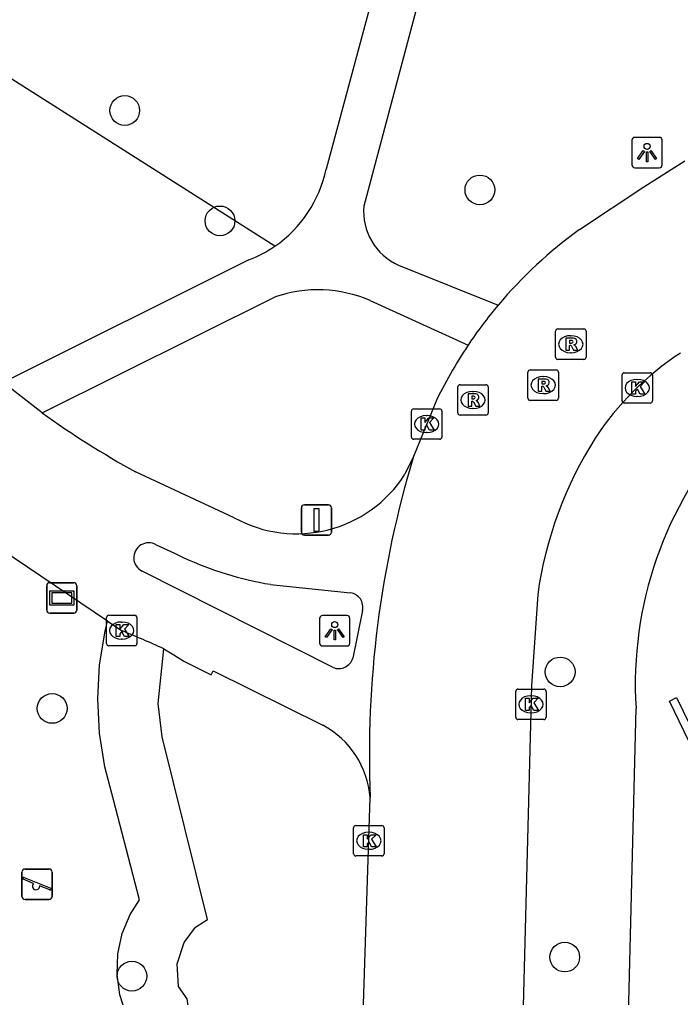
# Model space of a CAD drawing. Extents: x 157793 to 159380, y 380882 to 382313.
# Drawn here: x 158556.02 to 158577.73, y 381752.16 to 381784.29 of the extents above; entities that cross this region are included whole.
import ezdxf

# ---------------------------------------------------------------- set-up
doc = ezdxf.new("R2010")
doc.units = 0
for name, color, linetype in [('IMGEO_Boom', 7, 'Continuous'), ('IMGEO_Fietspad_gesloten', 7, 'Continuous'), ('IMGEO_Groenvoorziening', 7, 'Continuous'), ('IMGEO_Kolk', 7, 'Continuous'), ('IMGEO_Lichtpunt', 7, 'Continuous'), ('IMGEO_Pand', 7, 'Continuous'), ('IMGEO_Rijbaan_lokaal_open', 7, 'Continuous'), ('IMGEO_Rioolput', 7, 'Continuous'), ('IMGEO_Speelvoorziening', 7, 'Continuous'), ('IMGEO_Verkeersbordpaal', 7, 'Continuous'), ('IMGEO_Verklikker', 7, 'Continuous'), ('IMGEO_Voetpad_halfverhard', 7, 'Continuous'), ('IMGEO_Voetpad_open', 7, 'Continuous')]:
    doc.layers.add(name, color=color, linetype=linetype)

msp = doc.modelspace()

# ---------------------------------------------------------------- linework, layer by layer
at = {"layer": 'IMGEO_Boom'}
for centre in [(158559.474, 381781.296), (158571.145, 381778.687), (158562.604, 381777.67), (158573.781, 381762.852), (158557.09, 381761.653), (158573.932, 381753.485), (158559.711, 381752.858)]:
    msp.add_circle(centre, 0.489, dxfattribs=at)
at = {"layer": 'IMGEO_Fietspad_gesloten'}
for points in [[(158556.764, 381771.36), (158555.476, 381772.364)], [(158568.963, 381769.928), (158568.683, 381769.345)], [(158563.07, 381767.919), (158559.829, 381769.424)], [(158558.912, 381764.522), (158554.948, 381767.185), (158552.377, 381769.175)], [(158560.506, 381767.031), (158561.108, 381766.749), (158561.419, 381766.603)], [(158566.318, 381762.998), (158560.047, 381766.162)], [(158564.264, 381765.73), (158566.895, 381765.455)], [(158567.292, 381764.875), (158566.969, 381763.302)], [(158558.912, 381764.522), (158559.391, 381764.2)], [(158560.755, 381763.614), (158561.085, 381763.413), (158561.415, 381763.211), (158562.316, 381762.756), (158562.375, 381762.888), (158565.989, 381761.1)]]:
    msp.add_lwpolyline(points, dxfattribs=at)
for centre, radius, start, end in [((158574.753, 381796.445), 30.868, 234.3551, 241.088), ((158565.116, 381771.625), 4.234, 241.1002, 327.409), ((158560.262, 381766.604), 0.492, 60.209, 244.1056), ((158566.149, 381776.947), 11.374, 245.4242, 260.4581), ((158566.814, 381764.974), 0.488, 348.3395, 80.4424), ((158547.333, 381734.253), 32.283, 65.4332, 68.0682), ((158566.503, 381763.452), 0.49, 247.8712, 342.1915), ((158564.579, 381758.484), 2.972, 4.7131, 61.6804)]:
    msp.add_arc(centre, radius, start, end, dxfattribs=at)
at = {"layer": 'IMGEO_Groenvoorziening'}
for points in [[(158564.407, 381776.838), (158553.116, 381783.999), (158547.742, 381781.319)], [(158559.521, 381751.601), (158559.312, 381752.246), (158559.22, 381752.917), (158559.247, 381753.594), (158559.394, 381754.256), (158559.654, 381754.881), (158559.957, 381755.367), (158559.108, 381758.654), (158558.816, 381759.737), (158558.641, 381760.844), (158558.585, 381761.964), (158558.649, 381763.084), (158558.833, 381764.19), (158558.912, 381764.522)], [(158556.119, 381735.35), (158557.613, 381736.563), (158558.543, 381737.55), (158560.402, 381740.708), (158561.191, 381742.823), (158561.472, 381744.109), (158561.341, 381746.033), (158561.755, 381748.024), (158561.818, 381750.015), (158561.527, 381752.11), (158561.237, 381752.515), (158561.196, 381753.261), (158561.424, 381753.967), (158561.797, 381754.464), (158562.189, 381754.72), (158560.7, 381760.716), (158560.576, 381761.816), (158560.755, 381763.614)]]:
    msp.add_lwpolyline(points, dxfattribs=at)
at = {"layer": 'IMGEO_Kolk'}
for p, q in [((158575.815, 381771.756), (158575.815, 381772.608)), ((158575.89, 381772.682), (158576.742, 381772.682)), ((158576.816, 381772.608), (158576.816, 381771.756)), ((158576.303, 381772.462), (158576.328, 381772.462)), ((158576.326, 381771.902), (158576.301, 381771.902)), ((158576.742, 381771.682), (158575.89, 381771.682)), ((158568.894, 381770.569), (158568.894, 381771.421)), ((158568.969, 381771.495), (158569.821, 381771.495)), ((158569.382, 381771.275), (158569.407, 381771.275)), ((158569.895, 381771.421), (158569.895, 381770.569)), ((158569.405, 381770.715), (158569.38, 381770.715)), ((158569.821, 381770.495), (158568.969, 381770.495)), ((158558.874, 381763.786), (158558.874, 381764.638)), ((158558.949, 381764.712), (158559.801, 381764.712)), ((158559.875, 381764.638), (158559.875, 381763.786)), ((158559.362, 381764.492), (158559.387, 381764.492)), ((158559.385, 381763.932), (158559.36, 381763.932)), ((158559.801, 381763.712), (158558.949, 381763.712)), ((158572.396, 381762.288), (158573.248, 381762.288)), ((158572.321, 381761.362), (158572.321, 381762.214)), ((158572.809, 381762.068), (158572.834, 381762.068)), ((158573.322, 381762.214), (158573.322, 381761.362)), ((158573.248, 381761.288), (158572.396, 381761.288)), ((158572.832, 381761.508), (158572.807, 381761.508)), ((158567.069, 381757.805), (158567.921, 381757.805)), ((158566.994, 381756.879), (158566.994, 381757.731)), ((158567.482, 381757.585), (158567.507, 381757.585)), ((158567.995, 381757.731), (158567.995, 381756.879)), ((158567.921, 381756.805), (158567.069, 381756.805)), ((158567.505, 381757.025), (158567.48, 381757.025))]:
    msp.add_line(p, q, dxfattribs=at)
for points in [[(158575.815, 381771.756), (158575.815, 381772.608)], [(158575.89, 381772.682), (158576.742, 381772.682)], [(158576.816, 381772.608), (158576.816, 381771.756)], [(158576.136, 381772.382), (158576.259, 381772.382), (158576.259, 381772.231), (158576.389, 381772.382), (158576.553, 381772.382), (158576.407, 381772.231), (158576.56, 381771.982), (158576.408, 381771.982), (158576.323, 381772.146), (158576.259, 381772.079), (158576.259, 381771.982), (158576.136, 381771.982), (158576.136, 381772.382)], [(158576.742, 381771.682), (158575.89, 381771.682)], [(158568.894, 381770.569), (158568.894, 381771.421)], [(158568.969, 381771.495), (158569.821, 381771.495)], [(158569.895, 381771.421), (158569.895, 381770.569)], [(158569.215, 381771.195), (158569.338, 381771.195), (158569.338, 381771.044), (158569.468, 381771.195), (158569.632, 381771.195), (158569.486, 381771.044), (158569.639, 381770.795), (158569.487, 381770.795), (158569.402, 381770.959), (158569.338, 381770.892), (158569.338, 381770.795), (158569.215, 381770.795), (158569.215, 381771.195)], [(158569.821, 381770.495), (158568.969, 381770.495)], [(158558.874, 381763.786), (158558.874, 381764.638)], [(158558.949, 381764.712), (158559.801, 381764.712)], [(158559.875, 381764.638), (158559.875, 381763.786)], [(158559.195, 381764.412), (158559.318, 381764.412), (158559.318, 381764.261), (158559.448, 381764.412), (158559.612, 381764.412), (158559.466, 381764.261), (158559.619, 381764.012), (158559.467, 381764.012), (158559.382, 381764.176), (158559.318, 381764.109), (158559.318, 381764.012), (158559.195, 381764.012), (158559.195, 381764.412)], [(158559.801, 381763.712), (158558.949, 381763.712)], [(158572.396, 381762.288), (158573.248, 381762.288)], [(158572.321, 381761.362), (158572.321, 381762.214)], [(158572.642, 381761.988), (158572.765, 381761.988), (158572.765, 381761.837), (158572.895, 381761.988), (158573.059, 381761.988), (158572.913, 381761.837), (158573.066, 381761.588), (158572.914, 381761.588), (158572.829, 381761.752), (158572.765, 381761.685), (158572.765, 381761.588), (158572.642, 381761.588), (158572.642, 381761.988)], [(158573.322, 381762.214), (158573.322, 381761.362)], [(158573.248, 381761.288), (158572.396, 381761.288)], [(158567.069, 381757.805), (158567.921, 381757.805)], [(158566.994, 381756.879), (158566.994, 381757.731)], [(158567.315, 381757.505), (158567.438, 381757.505), (158567.438, 381757.354), (158567.568, 381757.505), (158567.732, 381757.505), (158567.586, 381757.354), (158567.739, 381757.105), (158567.587, 381757.105), (158567.502, 381757.269), (158567.438, 381757.202), (158567.438, 381757.105), (158567.315, 381757.105), (158567.315, 381757.505)], [(158567.995, 381757.731), (158567.995, 381756.879)], [(158567.921, 381756.805), (158567.069, 381756.805)]]:
    msp.add_lwpolyline(points, dxfattribs=at)
for centre, start, end in [((158575.892, 381772.606), 91.552, 178.448), ((158575.892, 381772.606), 91.552, 178.448), ((158576.74, 381772.606), 1.552, 88.448), ((158576.74, 381772.606), 1.552, 88.448), ((158575.892, 381771.758), 181.552, 268.448), ((158575.892, 381771.758), 181.552, 268.448), ((158576.74, 381771.758), 271.552, 358.448), ((158576.74, 381771.758), 271.552, 358.448), ((158568.971, 381771.419), 91.552, 178.448), ((158568.971, 381771.419), 91.552, 178.448), ((158569.819, 381771.419), 1.552, 88.448), ((158569.819, 381771.419), 1.552, 88.448), ((158568.971, 381770.571), 181.552, 268.448), ((158568.971, 381770.571), 181.552, 268.448), ((158569.819, 381770.571), 271.552, 358.448), ((158569.819, 381770.571), 271.552, 358.448), ((158558.951, 381764.636), 91.552, 178.448), ((158558.951, 381764.636), 91.552, 178.448), ((158559.799, 381764.636), 1.552, 88.448), ((158559.799, 381764.636), 1.552, 88.448), ((158558.951, 381763.788), 181.552, 268.448), ((158558.951, 381763.788), 181.552, 268.448), ((158559.799, 381763.788), 271.552, 358.448), ((158559.799, 381763.788), 271.552, 358.448), ((158572.398, 381762.212), 91.552, 178.448), ((158572.398, 381762.212), 91.552, 178.448), ((158573.246, 381762.212), 1.552, 88.448), ((158573.246, 381762.212), 1.552, 88.448), ((158572.398, 381761.364), 181.552, 268.448), ((158572.398, 381761.364), 181.552, 268.448), ((158573.246, 381761.364), 271.552, 358.448), ((158573.246, 381761.364), 271.552, 358.448), ((158567.071, 381757.729), 91.552, 178.448), ((158567.071, 381757.729), 91.552, 178.448), ((158567.919, 381757.729), 1.552, 88.448), ((158567.919, 381757.729), 1.552, 88.448), ((158567.071, 381756.881), 181.552, 268.448), ((158567.071, 381756.881), 181.552, 268.448), ((158567.919, 381756.881), 271.552, 358.448), ((158567.919, 381756.881), 271.552, 358.448)]:
    msp.add_arc(centre, 0.0765, start, end, dxfattribs=at)
for centre, major_axis, ratio, start_param, end_param in [((158576.302, 381772.182), (-0.387, 0.002), 0.722429, 4.712389, 7.853982), ((158576.327, 381772.182), (-0.39, 0.002), 0.717154, 1.570796, 4.712389), ((158569.381, 381770.995), (-0.387, 0.002), 0.722429, 4.712389, 7.853982), ((158569.406, 381770.995), (-0.39, 0.002), 0.717154, 1.570796, 4.712389), ((158559.361, 381764.212), (-0.387, 0.002), 0.722429, 4.712389, 7.853982), ((158559.386, 381764.212), (-0.39, 0.002), 0.717154, 1.570796, 4.712389), ((158572.808, 381761.788), (-0.387, 0.002), 0.722429, 4.712389, 7.853982), ((158572.833, 381761.788), (-0.39, 0.002), 0.717154, 1.570796, 4.712389), ((158567.481, 381757.305), (-0.387, 0.002), 0.722429, 4.712389, 7.853982), ((158567.506, 381757.305), (-0.39, 0.002), 0.717154, 1.570796, 4.712389)]:
    msp.add_ellipse(centre, major_axis=major_axis, ratio=ratio, start_param=start_param, end_param=end_param, dxfattribs=at)
at = {"layer": 'IMGEO_Lichtpunt'}
for p, q in [((158576.139, 381780.318), (158576.139, 381779.511)), ((158576.139, 381780.318), (158576.139, 381779.511)), ((158577.041, 381780.413), (158576.233, 381780.413)), ((158577.041, 381780.413), (158576.233, 381780.413)), ((158577.135, 381779.511), (158577.135, 381780.318)), ((158577.135, 381779.511), (158577.135, 381780.318)), ((158576.233, 381779.417), (158577.041, 381779.417)), ((158576.233, 381779.417), (158577.041, 381779.417)), ((158565.876, 381764.608), (158565.876, 381763.801)), ((158565.876, 381764.608), (158565.876, 381763.801)), ((158566.778, 381764.703), (158565.97, 381764.703)), ((158566.778, 381764.703), (158565.97, 381764.703)), ((158566.872, 381763.801), (158566.872, 381764.608)), ((158566.872, 381763.801), (158566.872, 381764.608)), ((158565.97, 381763.707), (158566.778, 381763.707)), ((158565.97, 381763.707), (158566.778, 381763.707))]:
    msp.add_line(p, q, dxfattribs=at)
for points in [[(158576.513, 381779.982), (158576.552, 381779.954), (158576.364, 381779.692), (158576.326, 381779.719), (158576.513, 381779.982)], [(158576.615, 381779.934), (158576.662, 381779.934), (158576.662, 381779.612), (158576.615, 381779.612), (158576.615, 381779.934)], [(158576.725, 381779.954), (158576.763, 381779.981), (158576.95, 381779.719), (158576.911, 381779.691), (158576.725, 381779.954)], [(158566.25, 381764.272), (158566.289, 381764.244), (158566.101, 381763.982), (158566.063, 381764.009), (158566.25, 381764.272)], [(158566.352, 381764.224), (158566.399, 381764.224), (158566.399, 381763.902), (158566.352, 381763.902), (158566.352, 381764.224)], [(158566.462, 381764.244), (158566.5, 381764.271), (158566.687, 381764.009), (158566.648, 381763.981), (158566.462, 381764.244)]]:
    msp.add_lwpolyline(points, dxfattribs=at)
for centre in [(158576.638, 381780.116), (158566.375, 381764.406)]:
    msp.add_circle(centre, 0.0994, dxfattribs=at)
for centre, start, end in [((158576.233, 381780.318), 90, 180), ((158576.233, 381780.318), 90, 180), ((158577.041, 381780.318), 0, 90), ((158577.041, 381780.318), 0, 90), ((158576.233, 381779.511), 180, 270), ((158576.233, 381779.511), 180, 270), ((158577.041, 381779.511), 270, 0), ((158577.041, 381779.511), 270, 360), ((158565.97, 381764.608), 90, 180), ((158565.97, 381764.608), 90, 180), ((158566.778, 381764.608), 0, 90), ((158566.778, 381764.608), 0, 90), ((158565.97, 381763.801), 180, 270), ((158565.97, 381763.801), 180, 270), ((158566.778, 381763.801), 270, 0), ((158566.778, 381763.801), 270, 360)]:
    msp.add_arc(centre, 0.0946, start, end, dxfattribs=at)
at = {"layer": 'IMGEO_Pand'}
msp.add_lwpolyline([(158592.205, 381754.179), (158589.554, 381752.817), (158588.234, 381755.528), (158585.272, 381754.052), (158586.388, 381751.816), (158585.166, 381751.207), (158583.372, 381750.313), (158583.13, 381750.192), (158582.744, 381750), (158578.574, 381747.922), (158577.506, 381750), (158577.186, 381750.64), (158581.724, 381752.903), (158577.371, 381761.895), (158577.606, 381762.01), (158578.038, 381761.118), (158580.744, 381762.428), (158580.295, 381763.357), (158583.254, 381764.789), (158583.42, 381764.447), (158583.114, 381764.299), (158584.06, 381762.401), (158584.398, 381762.569), (158587.291, 381764.012)], dxfattribs=at)
at = {"layer": 'IMGEO_Rijbaan_lokaal_open'}
for points in [[(158574.422, 381777.393), (158576.536, 381778.791), (158577.882, 381779.641)], [(158569.67, 381771.673), (158568.963, 381769.928)], [(158573.045, 381765.397), (158572.838, 381762.399), (158572.567, 381751.871)], [(158567.013, 381742.418), (158567.541, 381758.728)]]:
    msp.add_lwpolyline(points, dxfattribs=at)
for centre, radius, start, end in [((158583.237, 381765.235), 15.017, 125.9437, 139.9354), ((158582.876, 381765.512), 14.563, 139.8537, 146.3228), ((158583.12, 381765.3), 14.884, 146.1663, 154.6474), ((158583.198, 381765.046), 9.922, 123.4116, 146.404), ((158585.792, 381763.628), 12.869, 147.5357, 172.0993), ((158601.376, 381760.122), 33.864, 163.1683, 182.36)]:
    msp.add_arc(centre, radius, start, end, dxfattribs=at)
at = {"layer": 'IMGEO_Rioolput'}
for p, q in [((158573.632, 381773.193), (158573.632, 381774.045)), ((158573.707, 381774.119), (158574.559, 381774.119)), ((158574.12, 381773.899), (158574.145, 381773.899)), ((158574.633, 381774.045), (158574.633, 381773.193)), ((158574.143, 381773.339), (158574.118, 381773.339)), ((158574.559, 381773.119), (158573.707, 381773.119)), ((158572.724, 381771.849), (158572.724, 381772.701)), ((158572.799, 381772.775), (158573.651, 381772.775)), ((158573.212, 381772.555), (158573.237, 381772.555)), ((158573.725, 381772.701), (158573.725, 381771.849)), ((158570.418, 381771.362), (158570.418, 381772.214)), ((158570.493, 381772.288), (158571.345, 381772.288)), ((158571.419, 381772.214), (158571.419, 381771.362)), ((158570.906, 381772.068), (158570.931, 381772.068)), ((158573.235, 381771.995), (158573.21, 381771.995)), ((158573.651, 381771.775), (158572.799, 381771.775)), ((158571.345, 381771.288), (158570.493, 381771.288)), ((158570.929, 381771.508), (158570.904, 381771.508))]:
    msp.add_line(p, q, dxfattribs=at)
for points in [[(158573.632, 381773.193), (158573.632, 381774.045)], [(158573.707, 381774.119), (158574.559, 381774.119)], [(158574.221, 381773.817), (158573.969, 381773.819), (158573.969, 381773.419)], [(158574.633, 381774.045), (158574.633, 381773.193)], [(158573.969, 381773.419), (158574.093, 381773.419), (158574.093, 381773.581), (158574.104, 381773.581)], [(158574.147, 381773.738), (158574.093, 381773.738), (158574.093, 381773.657)], [(158574.093, 381773.657), (158574.145, 381773.657)], [(158574.151, 381773.552), (158574.222, 381773.419), (158574.362, 381773.419), (158574.297, 381773.545)], [(158574.559, 381773.119), (158573.707, 381773.119)], [(158572.724, 381771.849), (158572.724, 381772.701)], [(158572.799, 381772.775), (158573.651, 381772.775)], [(158573.725, 381772.701), (158573.725, 381771.849)], [(158570.418, 381771.362), (158570.418, 381772.214)], [(158570.493, 381772.288), (158571.345, 381772.288)], [(158571.419, 381772.214), (158571.419, 381771.362)], [(158573.313, 381772.473), (158573.061, 381772.475), (158573.061, 381772.075)], [(158573.061, 381772.075), (158573.185, 381772.075), (158573.185, 381772.237), (158573.196, 381772.237)], [(158573.239, 381772.394), (158573.185, 381772.394), (158573.185, 381772.313)], [(158573.185, 381772.313), (158573.237, 381772.313)], [(158571.007, 381771.986), (158570.755, 381771.988), (158570.755, 381771.588)], [(158570.933, 381771.907), (158570.879, 381771.907), (158570.879, 381771.826)], [(158573.243, 381772.208), (158573.314, 381772.075), (158573.454, 381772.075), (158573.389, 381772.201)], [(158570.755, 381771.588), (158570.879, 381771.588), (158570.879, 381771.75), (158570.89, 381771.75)], [(158570.879, 381771.826), (158570.931, 381771.826)], [(158570.937, 381771.721), (158571.008, 381771.588), (158571.148, 381771.588), (158571.083, 381771.714)], [(158573.651, 381771.775), (158572.799, 381771.775)], [(158571.345, 381771.288), (158570.493, 381771.288)]]:
    msp.add_lwpolyline(points, dxfattribs=at)
for centre, radius, start, end in [((158573.709, 381774.043), 0.0765, 91.552, 178.448), ((158573.709, 381774.043), 0.0765, 91.552, 178.448), ((158574.22, 381773.707), 0.109, 350.3612, 89.416), ((158574.557, 381774.043), 0.0765, 1.552, 88.448), ((158574.557, 381774.043), 0.0765, 1.552, 88.448), ((158574.103, 381773.528), 0.0533, 26.0293, 88.6989), ((158574.129, 381773.846), 0.19, 274.7715, 282.9687), ((158574.153, 381773.642), 0.0964, 77.0061, 93.1865), ((158574.167, 381773.699), 0.0378, 276.6634, 79.6772), ((158574.218, 381773.707), 0.112, 277.5842, 350.9817), ((158574.202, 381773.492), 0.108, 29.5134, 73.7905), ((158573.709, 381773.195), 0.0765, 181.552, 268.448), ((158573.709, 381773.195), 0.0765, 181.552, 268.448), ((158574.557, 381773.195), 0.0765, 271.552, 358.448), ((158574.557, 381773.195), 0.0765, 271.552, 358.448), ((158572.801, 381772.699), 0.0765, 91.552, 178.448), ((158572.801, 381772.699), 0.0765, 91.552, 178.448), ((158573.649, 381772.699), 0.0765, 1.552, 88.448), ((158573.649, 381772.699), 0.0765, 1.552, 88.448), ((158570.495, 381772.212), 0.0765, 91.552, 178.448), ((158570.495, 381772.212), 0.0765, 91.552, 178.448), ((158571.343, 381772.212), 0.0765, 1.552, 88.448), ((158571.343, 381772.212), 0.0765, 1.552, 88.448), ((158573.195, 381772.184), 0.0533, 26.0293, 88.6989), ((158573.221, 381772.502), 0.19, 274.7715, 282.9687), ((158573.245, 381772.298), 0.0964, 77.0061, 93.1865), ((158573.259, 381772.355), 0.0378, 276.6634, 79.6772), ((158573.312, 381772.363), 0.109, 350.3612, 89.416), ((158573.31, 381772.363), 0.112, 277.5842, 350.9817), ((158573.294, 381772.148), 0.108, 29.5134, 73.7905), ((158570.939, 381771.811), 0.0964, 77.0061, 93.1865), ((158570.953, 381771.868), 0.0378, 276.6634, 79.6772), ((158571.006, 381771.876), 0.109, 350.3612, 89.416), ((158570.889, 381771.697), 0.0533, 26.0293, 88.6989), ((158570.915, 381772.015), 0.19, 274.7715, 282.9687), ((158571.004, 381771.876), 0.112, 277.5842, 350.9817), ((158570.988, 381771.661), 0.108, 29.5134, 73.7905), ((158572.801, 381771.851), 0.0765, 181.552, 268.448), ((158572.801, 381771.851), 0.0765, 181.552, 268.448), ((158573.649, 381771.851), 0.0765, 271.552, 358.448), ((158573.649, 381771.851), 0.0765, 271.552, 358.448), ((158570.495, 381771.364), 0.0765, 181.552, 268.448), ((158570.495, 381771.364), 0.0765, 181.552, 268.448), ((158571.343, 381771.364), 0.0765, 271.552, 358.448), ((158571.343, 381771.364), 0.0765, 271.552, 358.448)]:
    msp.add_arc(centre, radius, start, end, dxfattribs=at)
for centre, major_axis, ratio, start_param, end_param in [((158574.119, 381773.619), (-0.387, 0.002), 0.722429, 4.712389, 7.853982), ((158574.144, 381773.619), (-0.39, 0.002), 0.717154, 1.570796, 4.712389), ((158573.211, 381772.275), (-0.387, 0.002), 0.722429, 4.712389, 7.853982), ((158573.236, 381772.275), (-0.39, 0.002), 0.717154, 1.570796, 4.712389), ((158570.905, 381771.788), (-0.387, 0.002), 0.722429, 4.712389, 7.853982), ((158570.93, 381771.788), (-0.39, 0.002), 0.717154, 1.570796, 4.712389)]:
    msp.add_ellipse(centre, major_axis=major_axis, ratio=ratio, start_param=start_param, end_param=end_param, dxfattribs=at)
at = {"layer": 'IMGEO_Speelvoorziening'}
for p, q in [((158556.097, 381755.476), (158556.097, 381756.276)), ((158556.097, 381756.276), (158556.097, 381755.476)), ((158556.197, 381756.376), (158556.987, 381756.376)), ((158556.987, 381756.376), (158556.197, 381756.376)), ((158557.087, 381756.276), (158557.087, 381755.476)), ((158557.087, 381755.476), (158557.087, 381756.276)), ((158556.48, 381755.904), (158556.141, 381756.041)), ((158556.166, 381756.101), (158557.042, 381755.748)), ((158557.018, 381755.688), (158556.678, 381755.825)), ((158556.987, 381755.376), (158556.197, 381755.376)), ((158556.197, 381755.376), (158556.987, 381755.376))]:
    msp.add_line(p, q, dxfattribs=at)
for centre, radius, start, end in [((158556.197, 381756.276), 0.1, 90, 180), ((158556.197, 381756.276), 0.1, 90, 180), ((158556.987, 381756.276), 0.1, 0, 90), ((158556.987, 381756.276), 0.1, 360, 90), ((158556.154, 381756.071), 0.0327, 68.078, 248.078), ((158556.559, 381755.814), 0.12, 130.9928, 5.1632), ((158557.03, 381755.718), 0.0327, 248.078, 68.078), ((158556.197, 381755.476), 0.1, 180, 270), ((158556.197, 381755.476), 0.1, 180, 270), ((158556.987, 381755.476), 0.1, 270, 0), ((158556.987, 381755.476), 0.1, 270, 0)]:
    msp.add_arc(centre, radius, start, end, dxfattribs=at)
at = {"layer": 'IMGEO_Verkeersbordpaal'}
for p, q in [((158565.279, 381767.444), (158565.279, 381768.244)), ((158565.279, 381768.244), (158565.279, 381767.444)), ((158565.379, 381768.344), (158566.169, 381768.344)), ((158566.169, 381768.344), (158565.379, 381768.344)), ((158566.269, 381768.244), (158566.269, 381767.444)), ((158566.269, 381767.444), (158566.269, 381768.244)), ((158566.169, 381767.344), (158565.379, 381767.344)), ((158565.379, 381767.344), (158566.169, 381767.344))]:
    msp.add_line(p, q, dxfattribs=at)
msp.add_lwpolyline([(158565.699, 381768.219), (158565.849, 381768.219), (158565.849, 381767.469), (158565.699, 381767.469), (158565.699, 381768.219)], dxfattribs=at)
for centre, start, end in [((158565.379, 381768.244), 90, 180), ((158565.379, 381768.244), 90, 180), ((158566.169, 381768.244), 0, 90), ((158566.169, 381768.244), 360, 90), ((158565.379, 381767.444), 180, 270), ((158565.379, 381767.444), 180, 270), ((158566.169, 381767.444), 270, 0), ((158566.169, 381767.444), 270, 0)]:
    msp.add_arc(centre, 0.1, start, end, dxfattribs=at)
at = {"layer": 'IMGEO_Verklikker'}
for p, q in [((158556.91, 381764.883), (158556.91, 381765.683)), ((158556.91, 381765.683), (158556.91, 381764.883)), ((158557.01, 381765.783), (158557.8, 381765.783)), ((158557.8, 381765.783), (158557.01, 381765.783)), ((158557.9, 381765.683), (158557.9, 381764.883)), ((158557.9, 381764.883), (158557.9, 381765.683)), ((158557.8, 381764.783), (158557.01, 381764.783)), ((158557.01, 381764.783), (158557.8, 381764.783))]:
    msp.add_line(p, q, dxfattribs=at)
for points in [[(158557.011, 381765.515), (158557.799, 381765.515), (158557.799, 381765.051), (158557.011, 381765.051), (158557.011, 381765.515)], [(158557.076, 381765.45), (158557.076, 381765.116), (158557.734, 381765.116), (158557.734, 381765.45), (158557.076, 381765.45)]]:
    msp.add_lwpolyline(points, dxfattribs=at)
for centre, start, end in [((158557.01, 381765.683), 90, 180), ((158557.01, 381765.683), 90, 180), ((158557.8, 381765.683), 0, 90), ((158557.8, 381765.683), 360, 90), ((158557.01, 381764.883), 180, 270), ((158557.01, 381764.883), 180, 270), ((158557.8, 381764.883), 270, 0), ((158557.8, 381764.883), 270, 0)]:
    msp.add_arc(centre, 0.1, start, end, dxfattribs=at)
at = {"layer": 'IMGEO_Voetpad_halfverhard'}
for points in [[(158568.818, 381789.512), (158566.091, 381779.374)], [(158569.448, 381786.105), (158567.327, 381778.153)], [(158563.552, 381776.386), (158555.476, 381772.364)], [(158568.473, 381776.214), (158571.744, 381774.901)], [(158556.764, 381771.36), (158564.419, 381775.174)], [(158567.539, 381775.053), (158570.757, 381773.587)]]:
    msp.add_lwpolyline(points, dxfattribs=at)
for centre, radius, start, end in [((158562.076, 381780.213), 4.102, 304.6309, 348.1978), ((158569.267, 381777.991), 1.946, 175.2338, 245.9346), ((158562.063, 381780.238), 4.129, 291.1384, 304.5883), ((158565.822, 381771.07), 4.337, 66.6824, 108.8757)]:
    msp.add_arc(centre, radius, start, end, dxfattribs=at)
at = {"layer": 'IMGEO_Voetpad_open'}
msp.add_lwpolyline([(158575.236, 381733.742), (158575.062, 381736.022), (158576.459, 381736.936), (158575.695, 381738.405), (158576.276, 381761.665)], dxfattribs=at)
msp.add_arc((158588.77, 381762.457), 12.519, 137.9562, 183.6262, dxfattribs=at)

doc.saveas('drawing.dxf')
